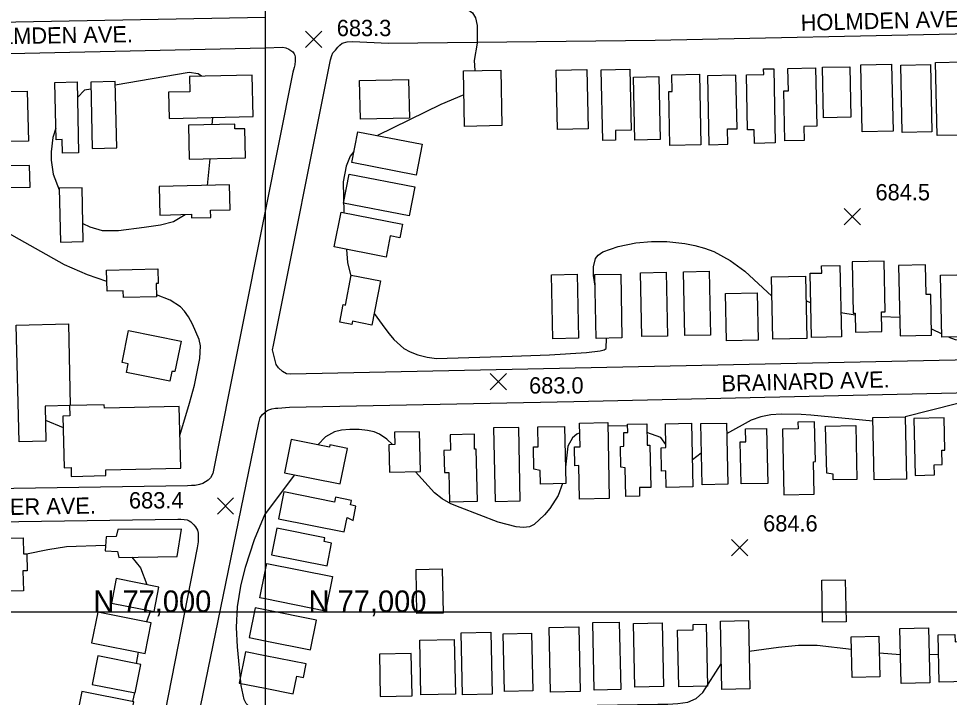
# Model space of a CAD drawing. Extents: x 79600 to 91800, y 75600 to 84400.
# Drawn here: x 84773 to 85630, y 76922 to 77547 of the extents above; entities that cross this region are included whole.
import ezdxf

# ---------------------------------------------------------------- set-up
doc = ezdxf.new("R2010")
doc.units = 0
for name, color, linetype in [('080-085$0$BLDG', 7, 'Continuous'), ('080-085$0$GRID', 7, 'Continuous'), ('080-085$0$INTER', 7, 'Continuous'), ('080-085$0$ROAD', 7, 'Continuous'), ('080-085$0$ROAD-NAME', 7, 'Continuous'), ('080-085$0$SPOTMARK', 7, 'Continuous'), ('080-085$0$SPOTS', 7, 'Continuous'), ('080-090$0$BLDG', 7, 'Continuous'), ('080-090$0$GRID', 7, 'Continuous'), ('080-090$0$INTER', 7, 'Continuous'), ('080-090$0$ROAD', 7, 'Continuous'), ('080-090$0$ROAD-NAME', 7, 'Continuous'), ('080-090$0$SPOTMARK', 7, 'Continuous'), ('080-090$0$SPOTS', 7, 'Continuous')]:
    doc.layers.add(name, color=color, linetype=linetype)

# ---------------------------------------------------------------- blocks, each defined once
blk = doc.blocks.new('080-090$0$SPOTS')
at = {"layer": '080-090$0$SPOTMARK'}
for p, q in [((-0.5, -0.5), (0.5, 0.5)), ((-0.5, 0.5), (0.5, -0.5))]:
    blk.add_line(p, q, dxfattribs=at)
blk = doc.blocks.new('080-085$0$SPOTS')
at = {"layer": '080-085$0$SPOTMARK'}
for p, q in [((-0.5, -0.5), (0.5, 0.5)), ((-0.5, 0.5), (0.5, -0.5))]:
    blk.add_line(p, q, dxfattribs=at)

msp = doc.modelspace()

# ---------------------------------------------------------------- linework, layer by layer
at = {"layer": '080-085$0$BLDG'}
for p, q in [((84995.11, 77013.13), (85000, 77037.55)), ((85000, 77012.15), (84995.11, 77013.13))]:
    msp.add_line(p, q, dxfattribs=at)
for points in [[(84930.26, 77493.2), (84930.59, 77479.12), (84911.14, 77478.67), (84911.7, 77454.68), (84988.95, 77456.49), (84988.05, 77494.56)], [(84813.48, 77422.58), (84813.21, 77435.11), (84807.64, 77434.99), (84806.48, 77487.77), (84826.85, 77488.22), (84828.29, 77422.9)], [(84863.29, 77427.52), (84861.95, 77488.53), (84839.45, 77488.03), (84840.79, 77427.02)], [(84762.77, 77433.32), (84762.43, 77448.78), (84759.41, 77448.71), (84759.04, 77465.31), (84762.1, 77465.38), (84761.8, 77479.31), (84781, 77479.73), (84782.01, 77433.74)], [(84972.17, 77444.96), (84972.07, 77449.36), (84929.45, 77448.36), (84930.19, 77417.02), (84982, 77418.24), (84981.36, 77445.18)], [(84759.1, 77410.85), (84759.54, 77390.93), (84783.56, 77391.45), (84783.12, 77411.37)], [(84810.44, 77390.38), (84811.54, 77340.78), (84832.49, 77341.24), (84831.4, 77390.85)], [(84902.29, 77391.91), (84902.9, 77365.68), (84932.19, 77366.37), (84932.26, 77363.09), (84949.99, 77363.51), (84949.83, 77370.17), (84967.68, 77370.59), (84967.14, 77393.43)], [(84901.48, 77302.72), (84899.68, 77302.68), (84899.97, 77290.35), (84869.48, 77289.63), (84869.33, 77295.88), (84854.53, 77295.53), (84854.07, 77315.04), (84901.17, 77316.15)], [(84797.41, 77189.65), (84798.17, 77157.5), (84773.37, 77156.91), (84770.84, 77264.38), (84818.82, 77265.51), (84820.59, 77190.2)], [(84872.23, 77220.75), (84873.85, 77228.74), (84868.25, 77229.88), (84874.27, 77259.44), (84922.65, 77249.59), (84916.95, 77221.57), (84914.12, 77221.54), (84912.3, 77212.59)], [(84851.97, 77187.75), (84851.89, 77190.93), (84819.82, 77190.18), (84820.04, 77180.69), (84813.74, 77180.54), (84814.86, 77133.01), (84821.27, 77133.16), (84821.46, 77125.01), (84853.31, 77125.76), (84853.18, 77131.05), (84922.26, 77132.68), (84920.93, 77189.37)], [(84918.96, 77051.22), (84923.09, 77076.5), (84864.22, 77076.02), (84862.88, 77069.67), (84853.73, 77069.25), (84852.7, 77056.39), (84864.19, 77055.8), (84865.21, 77050.38)], [(84777.59, 77053.76), (84780.65, 77053.82), (84780.97, 77038.04), (84777.01, 77037.96), (84777.38, 77019.65), (84750.66, 77019.12), (84750.28, 77038.15), (84747.28, 77038.09), (84746.93, 77055.51), (84751.95, 77055.61), (84751.71, 77067.98), (84777.3, 77068.48)], [(84862.9, 77030.95), (84858.4, 77008.29), (84897.7, 77000.49), (84902.2, 77023.16)], [(84845.85, 77000.12), (84840.23, 76971.78), (84889.57, 76961.99), (84895.19, 76990.33)], [(84845.85, 76959.78), (84840.63, 76933.46), (84880.22, 76925.61), (84885.44, 76951.93)], [(84831.21, 76927.08), (84826.26, 76902.11), (84874.03, 76892.64), (84878.98, 76917.61)]]:
    msp.add_lwpolyline(points, close=True, dxfattribs=at)
for points in [[(85000, 77002.27), (84990.79, 77004.11), (84985.27, 76976.55), (85000, 76973.6)], [(85000, 76959.92), (84981.79, 76963.57), (84976.01, 76934.72), (85000, 76929.91)]]:
    msp.add_lwpolyline(points, dxfattribs=at)
at = {"layer": '080-085$0$GRID'}
for p, q in [((85000, 80000), (85000, 76000)), ((85000, 77000), (80000, 77000))]:
    msp.add_line(p, q, dxfattribs=at)
at = {"layer": '080-085$0$INTER'}
for p, q in [((84951.11, 77448.87), (84951.71, 77455.62)), ((84946.86, 77392.95), (84949.36, 77417.47)), ((84797.71, 77176.79), (84813.99, 77169.92)), ((84894.54, 77001.12), (84890.78, 76991.21)), ((84883.08, 76963.28), (84881.3, 76952.75)), ((84879.67, 76925.72), (84877.98, 76917.81))]:
    msp.add_line(p, q, dxfattribs=at)
for points in [[(84941.47, 77493.47), (84938.26, 77495.54), (84930.1, 77496.96), (84862.02, 77485.21)], [(84839.59, 77481.65), (84833.62, 77480.69), (84827.16, 77473.99)], [(84807.41, 77445.74), (84804.47, 77436.94), (84802.9, 77423.77), (84802.85, 77416.31), (84804.84, 77403.34), (84810.48, 77388.78)], [(84832.13, 77357.8), (84838.43, 77354.67), (84849.82, 77351.33), (84864.85, 77351.46), (84888.7, 77354.47), (84903.56, 77356.69), (84915.74, 77359.58), (84926.32, 77366.23)], [(84854.32, 77304.4), (84836.58, 77310.6), (84815.31, 77319.91), (84756.95, 77352.65)], [(84921.56, 77162.67), (84930.4, 77192.44), (84934.86, 77209.03), (84939.87, 77233.73), (84940.63, 77245.29), (84939.39, 77251.13), (84933.17, 77265.31), (84929.34, 77271.97), (84925.7, 77277.24), (84921.95, 77281.27), (84912.43, 77287.2), (84899.93, 77292.07)], [(85000, 76906.97), (84994.23, 76908.18), (84988.31, 76911.04), (84985.3, 76913.19), (84982.69, 76915.89), (84980.57, 76919.64), (84977.93, 76932.52), (84974.46, 76968.25), (84973.49, 76986.04), (84974.54, 77004.81), (84977.54, 77023.93), (84981.9, 77041.52), (84990.14, 77066.84), (85000, 77090.69)], [(84780.19, 77053.81), (84799.87, 77057.77), (84817.22, 77060.54), (84853.14, 77061.78)], [(84877.17, 77050.57), (84885.31, 77040.75), (84891.12, 77025.36)]]:
    msp.add_lwpolyline(points, dxfattribs=at)
at = {"layer": '080-085$0$ROAD'}
for points in [[(85000, 77547.43), (84458.64, 77537.57), (84457.26, 77537.87), (84453.95, 77539.03), (84452.18, 77541.14), (84451.25, 77543.23), (84450.73, 77545.31), (84450.5, 77548.78), (84450.56, 77552.24), (84470.97, 77826.4), (84471.43, 77829.43), (84472.44, 77831.77), (84473.56, 77833), (84474.82, 77833.81), (84476.08, 77834.35), (84478.85, 77834.86), (84484.67, 77834.77), (84533.3, 77836.24)], [(84439.58, 77405.89), (84447.06, 77496.21), (84447.13, 77500.78), (84447.29, 77501.6), (84448.85, 77504.21), (84450.25, 77505.44), (84451.65, 77506.11), (84454.43, 77506.76), (84456.92, 77507), (84459.97, 77507.09), (84681.62, 77512.41), (85000, 77519.76)], [(85000, 77369.24), (84951.85, 77127.85), (84949.71, 77123.86), (84947.46, 77121.54), (84944.94, 77119.92), (84942.7, 77118.57), (84939.5, 77117.51), (84935.47, 77116.74), (84932.15, 77116.52), (84928.54, 77116.43), (84428.23, 77108.61), (84422.56, 77108.97), (84420.77, 77110.11), (84419.28, 77112.07), (84419.18, 77114.15), (84418.83, 77118.59), (84439.58, 77405.89)], [(85000, 76898.13), (84948.3, 76896.91), (84944.7, 76897.25), (84942.37, 76898.39), (84941.41, 76899.24), (84940.47, 76900.91), (84939.81, 76903), (84939.85, 76905.91), (84940.04, 76909.5), (84940.38, 76912.96), (84994.1, 77174.28), (84995.56, 77179.11), (84997.68, 77181.98), (85000, 77184.06)], [(84689.55, 77082.16), (84919.49, 77085.69), (84922.4, 77085.78), (84925.3, 77085.46), (84928.06, 77085.14), (84929.99, 77084.14), (84931.5, 77083.15), (84934.36, 77080.48), (84935.99, 77078.51), (84937.61, 77075.58), (84938.26, 77072.8), (84938.46, 77068.09), (84938.27, 77064.63), (84937.5, 77059.24), (84816.4, 76442.09), (84805.05, 76388.53), (84793.55, 76333.87), (84792.55, 76331.95), (84790.31, 76330.32), (84786.7, 76329.96), (84783.1, 76330.02), (84778.82, 76330.64), (84673.18, 76350.12)]]:
    msp.add_lwpolyline(points, dxfattribs=at)
at = {"layer": '080-090$0$BLDG'}
msp.add_line((85047.38, 76992.77), (85000, 77002.27), dxfattribs=at)
for points in [[(85450.55, 77431.62), (85450.29, 77444.23), (85444.24, 77444.11), (85443.2, 77494.66), (85459.18, 77494.99), (85459.08, 77500.22), (85468.33, 77500.41), (85469.75, 77432.02)], [(85496.15, 77447.34), (85496.42, 77434.22), (85478.57, 77433.85), (85477.61, 77480.02), (85481.91, 77480.11), (85481.49, 77500.6), (85506.94, 77501.13), (85508.05, 77447.58)], [(85514.28, 77455.14), (85513.31, 77501.72), (85538.37, 77502.24), (85539.34, 77455.65)], [(85549.73, 77442.42), (85548.46, 77503.93), (85576.92, 77504.52), (85578.19, 77443)], [(85586.55, 77441.6), (85585.27, 77503.69), (85612.78, 77504.26), (85614.06, 77442.17)], [(85638.15, 77446.86), (85638.3, 77439.28), (85618.74, 77438.87), (85617.35, 77506.06), (85642.87, 77506.59), (85644.06, 77448.74)], [(85183.73, 77447.31), (85182.67, 77498.41), (85216.91, 77499.12), (85217.97, 77448.01)], [(85269.27, 77444.58), (85268.15, 77499.18), (85296.25, 77499.76), (85297.38, 77445.16)], [(85322.6, 77443.37), (85322.78, 77434.51), (85310.84, 77434.27), (85309.49, 77499.47), (85335.98, 77500.02), (85337.14, 77443.67)], [(85340.56, 77434.71), (85339.36, 77492.6), (85362.52, 77493.08), (85363.71, 77435.19)], [(85372.82, 77429.75), (85371.8, 77479.31), (85374.97, 77479.38), (85374.65, 77494.89), (85399.95, 77495.41), (85401.29, 77430.34)], [(85426.2, 77430.8), (85425.9, 77444.95), (85434.6, 77445.13), (85433.58, 77494.32), (85407.35, 77493.78), (85408.65, 77430.44)], [(85087.74, 77453.91), (85087, 77489.57), (85132.17, 77490.5), (85132.91, 77454.84)], [(85144.69, 77430.8), (85139.17, 77402.46), (85079.81, 77414.01), (85085.33, 77442.35)], [(85132.72, 77364.88), (85072.29, 77376.64), (85077.46, 77403.25), (85137.89, 77391.5)], [(85124.03, 77344.82), (85115.26, 77346.53), (85111.46, 77327), (85063.67, 77336.3), (85069.9, 77368.32), (85126.46, 77357.32)], [(85567.85, 77258.48), (85567.48, 77276.51), (85571.07, 77276.59), (85570.11, 77323.16), (85540.46, 77322.55), (85541.44, 77275.43), (85543.29, 77275.47), (85543.65, 77257.98)], [(85346.95, 77253.75), (85345.75, 77312.6), (85369.42, 77313.08), (85370.61, 77254.23)], [(85386.57, 77254.66), (85385.37, 77313.52), (85409.04, 77314), (85410.23, 77255.15)], [(85512.56, 77312.27), (85512.42, 77318.97), (85529.28, 77319.31), (85530.62, 77253.55), (85502.99, 77252.99), (85501.79, 77312.05)], [(85613.75, 77255.12), (85612.98, 77292.51), (85608.69, 77292.42), (85608.13, 77319.75), (85583.38, 77319.24), (85584.72, 77254.52)], [(85080.34, 77267.93), (85079.77, 77264.98), (85068.68, 77267.14), (85071.79, 77283.15), (85073.89, 77282.74), (85079.24, 77310.24), (85106.28, 77304.98), (85098.39, 77264.42)], [(85264.8, 77251.83), (85263.6, 77310.68), (85287.27, 77311.16), (85288.46, 77252.31)], [(85304.96, 77252.04), (85303.76, 77310.89), (85327.43, 77311.37), (85328.63, 77252.52)], [(85497.71, 77309.27), (85498.88, 77251.9), (85467.47, 77251.26), (85466.3, 77308.63)], [(85622.08, 77310.32), (85652.06, 77310.94), (85653.24, 77253.74), (85623.26, 77253.12)], [(85453.22, 77294.05), (85454.1, 77250.6), (85424.85, 77250), (85423.97, 77293.46)], [(85289.45, 77104.01), (85288.78, 77134.92), (85285.19, 77134.85), (85284.81, 77152.2), (85290.09, 77152.31), (85289.63, 77174.02), (85315.46, 77174.58), (85316.96, 77104.61)], [(85505.11, 77138.42), (85506.74, 77138.8), (85505.95, 77175.29), (85490.59, 77174.96), (85490.72, 77168.85), (85476.41, 77168.54), (85477.71, 77108.17), (85505.74, 77108.78)], [(85560.75, 77121.96), (85559.52, 77179.26), (85589.48, 77179.91), (85590.71, 77122.61)], [(85616.36, 77126.35), (85616.16, 77135.75), (85623.45, 77135.9), (85623.16, 77149.24), (85626.03, 77149.3), (85625.39, 77178.89), (85597.4, 77178.28), (85598.53, 77125.96)], [(85119.23, 77165.64), (85119.46, 77154.31), (85113.9, 77154.2), (85114.43, 77128.87), (85143.04, 77129.46), (85142.29, 77166.11)], [(85210.44, 77169.7), (85211.83, 77102.07), (85234.88, 77102.54), (85233.49, 77170.17)], [(85253.47, 77117.93), (85253.19, 77130.59), (85247.52, 77131.66), (85247.08, 77152.1), (85251.47, 77152.2), (85251.07, 77170.56), (85275.73, 77171.09), (85276.87, 77118.44)], [(85344.69, 77114.73), (85344.86, 77106.68), (85332.21, 77106.41), (85331.64, 77132.77), (85327.71, 77133.42), (85327.3, 77152.69), (85330.45, 77152.76), (85330.18, 77165.48), (85333.91, 77165.56), (85333.74, 77173.15), (85351.48, 77173.53), (85351.9, 77153.72), (85354.38, 77153.78), (85355.22, 77114.95)], [(85369.3, 77114.88), (85368.97, 77130.04), (85365.02, 77129.96), (85364.56, 77151.47), (85369.09, 77151.57), (85368.62, 77173.38), (85392.74, 77173.9), (85394, 77115.41)], [(85402.31, 77117.38), (85401.1, 77173.62), (85424.78, 77174.13), (85425.99, 77117.89)], [(85438.27, 77118.05), (85437.44, 77156.85), (85442.72, 77156.96), (85442.47, 77168.68), (85461.76, 77169.09), (85462.85, 77118.58)], [(85523.08, 77121.85), (85522.97, 77127.08), (85517.11, 77127.99), (85516.18, 77171.16), (85543.83, 77171.75), (85544.89, 77122.32)], [(85075.75, 77150.83), (85059.69, 77154.05), (85059.28, 77152.02), (85023.88, 77159.11), (85017.72, 77128.38), (85069.18, 77118.06)], [(85170.31, 77163.41), (85170.61, 77149.04), (85164.66, 77148.91), (85165.07, 77128.65), (85169.21, 77128.74), (85169.76, 77101.61), (85195.42, 77102.14), (85194.43, 77150.19), (85192.94, 77150.16), (85192.66, 77163.87)], [(85075.42, 77087.11), (85080.92, 77084.4), (85083.59, 77097.76), (85078.75, 77098.73), (85079.61, 77102.99), (85064.79, 77105.96), (85063.87, 77101.39), (85017.26, 77110.73), (85012.3, 77085.98), (85072.76, 77073.86)], [(85061.25, 77063.69), (85054.32, 77065.08), (85055.01, 77068.55), (85010.87, 77077.4), (85005.95, 77052.83), (85057.02, 77042.6)], [(85139.85, 76998.7), (85138.97, 77039.44), (85162.94, 77039.96), (85163.82, 76999.22)], [(85513.36, 76990.67), (85512.53, 77029.35), (85534.15, 77029.81), (85534.99, 76991.14)], [(85288.85, 76986.5), (85290.13, 76926.85), (85262.92, 76926.26), (85261.63, 76985.91)], [(85326.17, 76990.93), (85327.51, 76928.68), (85302.96, 76928.15), (85301.62, 76990.4)], [(85365.72, 76990.05), (85366.98, 76931.69), (85340.33, 76931.12), (85339.08, 76989.48)], [(85394.15, 76983.78), (85394.05, 76988.67), (85406.13, 76988.93), (85407.36, 76931.87), (85380.83, 76931.3), (85379.71, 76983.47)], [(85419.22, 76991.88), (85445.07, 76992.44), (85446.43, 76929.42), (85420.58, 76928.86)], [(85207.89, 76981.71), (85209.12, 76924.6), (85181.64, 76924.01), (85180.41, 76981.12)], [(85245.26, 76980.57), (85246.4, 76927.67), (85220.46, 76927.11), (85219.32, 76980.01)], [(85565.24, 76977.84), (85566.04, 76940.55), (85540.53, 76940), (85539.73, 76977.29)], [(85611.02, 76985.67), (85612.12, 76935.06), (85585.56, 76934.49), (85584.47, 76985.1)], [(85635.27, 76979.43), (85635.41, 76972.83), (85646.88, 76973.07), (85647.68, 76936.09), (85620.62, 76935.51), (85619.68, 76979.1)], [(85174.08, 76974.83), (85175.17, 76924.47), (85143.48, 76923.78), (85142.39, 76974.15)], [(85105.2, 76961.47), (85106.04, 76922.43), (85135.43, 76923.06), (85134.59, 76962.11)]]:
    msp.add_lwpolyline(points, close=True, dxfattribs=at)
for points in [[(85000, 77037.55), (85001.48, 77044.94), (85061.99, 77032.81), (85055.62, 77001), (85000, 77012.15)], [(85000, 76973.6), (85041.86, 76965.21), (85047.38, 76992.77)], [(85029.12, 76941.17), (85035.2, 76939.95), (85037.69, 76952.37), (85000, 76959.92)], [(85000, 76929.91), (85025.83, 76924.73), (85029.12, 76941.17)]]:
    msp.add_lwpolyline(points, dxfattribs=at)
at = {"layer": '080-090$0$GRID'}
for p, q in [((85000, 80000), (85000, 76000)), ((90000, 77000), (85000, 77000))]:
    msp.add_line(p, q, dxfattribs=at)
at = {"layer": '080-090$0$INTER'}
for p, q in [((85498.17, 77286.55), (85502.34, 77285.04)), ((85530.16, 77276.02), (85543.32, 77273.85)), ((85567.56, 77272.36), (85584.36, 77271.79)), ((85613.63, 77260.8), (85623.19, 77256.29)), ((85333.79, 77171.16), (85315.52, 77171.6)), ((85401.68, 77146.37), (85393.46, 77140.39)), ((85027, 77126.52), (85000, 77090.69)), ((85565.56, 76962.67), (85584.98, 76961.19)), ((85611.55, 76961.23), (85620.07, 76960.98))]:
    msp.add_line(p, q, dxfattribs=at)
for points in [[(85129.11, 77581.36), (85132.3, 77578.48), (85148.94, 77570.01), (85180.99, 77557.48), (85186.73, 77555.02), (85190.98, 77551.92), (85193.8, 77547.16), (85195.24, 77540.14), (85195.15, 77523.91), (85192.5, 77507.87), (85192.96, 77498.62)], [(85183.13, 77476.3), (85161.69, 77467.48), (85103.37, 77438.84)], [(85081.8, 77424.24), (85078.43, 77419.99), (85074.78, 77410.6), (85071.87, 77396.25), (85072.35, 77367.85)], [(85303.98, 77300.17), (85302.54, 77309.95), (85302.35, 77313.93), (85302.47, 77318.08), (85304.3, 77325.59), (85306.74, 77328.74), (85310.98, 77331.65), (85325.13, 77336.85), (85341.24, 77340.07), (85355.81, 77341.21), (85369.91, 77341.23), (85386.39, 77339.51), (85395.56, 77337.74), (85404.63, 77335.24), (85413.13, 77331.99), (85428.33, 77323.73), (85441.63, 77313.92), (85466.66, 77290.91)], [(85075.06, 77334.09), (85075.87, 77321.83), (85079.07, 77309.36)], [(85100.48, 77275.16), (85110.12, 77261.6), (85114.29, 77256.27), (85118.64, 77251.06), (85127.62, 77242.79), (85133.42, 77239.61), (85140.75, 77236.94), (85149.14, 77234.91), (85157.86, 77233.67), (85227.48, 77235.81), (85261.74, 77237.06), (85296, 77239.11), (85308.46, 77240.57), (85312.08, 77241.57), (85314.13, 77242.88), (85314.42, 77252.23)], [(85629.64, 77253.25), (85635.5, 77251.05), (85647.47, 77249.28), (85656.1, 77248.92), (85674.71, 77250.68), (85721.02, 77258.09)], [(85864.73, 77170.53), (85846.18, 77179.19), (85829.78, 77185.6), (85811.87, 77190.45), (85792.8, 77193.27), (85773.98, 77194.53), (85709.28, 77192.9), (85673.5, 77194.02), (85654.95, 77193.82), (85636.57, 77191.76), (85589.48, 77179.88)], [(85559.6, 77175.77), (85502.64, 77181.4), (85493.62, 77182.12), (85475.1, 77182.42), (85465.76, 77181.61), (85456.55, 77179.77), (85447.7, 77176.76), (85424.99, 77164.29)], [(85117.37, 77154.27), (85112.12, 77159.41), (85105.3, 77164), (85100.53, 77165.91), (85094.33, 77167.34), (85086.55, 77168.15), (85078.13, 77168.24), (85070.28, 77167.5), (85063.96, 77165.93), (85055.45, 77161.36), (85048.58, 77154.16)], [(85289.82, 77165.07), (85287.19, 77163.87), (85283.1, 77160.41), (85278.71, 77152.81), (85276.54, 77133.49)], [(85369.02, 77154.37), (85364.37, 77160.81), (85351.65, 77165.59)], [(85273.87, 77118.37), (85269.82, 77107.48), (85262.3, 77095.61), (85257.27, 77089.64), (85247.85, 77080.8), (85243.37, 77078.58), (85238.01, 77077.85), (85231.17, 77078.52), (85214.59, 77082.99), (85179.57, 77096.31), (85171.1, 77099.89), (85163.17, 77104.3), (85156.05, 77109.81), (85138.43, 77129.37)], [(85445.68, 76964.07), (85472.77, 76967.75), (85491.15, 76969.56), (85508.32, 76969.79), (85539.97, 76966.08)], [(85000, 76906.97), (85032.42, 76903.89), (85169.09, 76908.6), (85221.05, 76912.48), (85248.13, 76914.13), (85305.79, 76914.35), (85361.77, 76915.23), (85370.88, 76915.43), (85380.2, 76915.83), (85389.17, 76917.2), (85397.02, 76920.46), (85403.21, 76926.12), (85420.07, 76952.56)]]:
    msp.add_lwpolyline(points, dxfattribs=at)
at = {"layer": '080-090$0$ROAD'}
for p, q in [((85359.15, 77526.65), (85915.2, 77538.18)), ((85113.31, 77523.92), (85359.15, 77526.65)), ((85000, 77519.76), (85016.45, 77520.14)), ((85016.45, 77520.14), (85019.21, 77519.68)), ((85019.21, 77519.68), (85021.69, 77518.4)), ((85021.69, 77518.4), (85025.39, 77515.85)), ((85062.49, 77515), (85064.88, 77517.32)), ((85064.88, 77517.32), (85066.86, 77520.2)), ((85066.86, 77520.2), (85068.83, 77521.97)), ((85068.83, 77521.97), (85071.07, 77523.87)), ((85071.07, 77523.87), (85075.52, 77525.05)), ((85075.52, 77525.05), (85080.65, 77525.39)), ((85080.65, 77525.39), (85113.31, 77523.92)), ((85025.39, 77515.85), (85026.61, 77514.03)), ((85026.61, 77514.03), (85027.28, 77512.77)), ((85027.28, 77512.77), (85027.53, 77510.97)), ((85027.53, 77510.97), (85027.62, 77507.78)), ((85060.31, 77508.53), (85061.34, 77512.67)), ((85061.34, 77512.67), (85062.49, 77515)), ((85007.67, 77245.94), (85060.31, 77508.53)), ((85026.83, 77501.43), (85025.51, 77497.15)), ((85027.28, 77504.05), (85026.83, 77501.43)), ((85027.62, 77507.78), (85027.28, 77504.05)), ((85025.51, 77497.15), (85000, 77369.24)), ((85006.77, 77241.66), (85007.67, 77245.94)), ((85010.17, 77228.18), (85006.77, 77241.66)), ((85931.36, 77238.4), (85023.46, 77219.11)), ((85012.33, 77225.1), (85010.17, 77228.18)), ((85016.02, 77221.58), (85012.33, 77225.1)), ((85019.59, 77219.59), (85016.02, 77221.58)), ((85023.46, 77219.11), (85019.59, 77219.59)), ((85284.39, 77194.05), (85928.97, 77208.8)), ((85022.58, 77188.66), (85284.39, 77194.05)), ((85000, 77184.06), (85001.48, 77185.38)), ((85001.48, 77185.38), (85003.43, 77186.32)), ((85003.43, 77186.32), (85006.21, 77187.25)), ((85006.21, 77187.25), (85009.54, 77187.75)), ((85009.54, 77187.75), (85011.63, 77188)), ((85011.63, 77188), (85022.58, 77188.66))]:
    msp.add_line(p, q, dxfattribs=at)

# ---------------------------------------------------------------- block references
at = {"layer": '080-085$0$SPOTMARK', "xscale": 15, "yscale": 15}
msp.add_blockref('080-085$0$SPOTS', (84963.52, 77097.89), dxfattribs=at)
at = {"layer": '080-090$0$SPOTMARK', "xscale": 15, "yscale": 15}
for p in [(85044.63, 77527.54), (85540.71, 77364.2), (85214.76, 77212.33), (85436.91, 77059.28)]:
    msp.add_blockref('080-090$0$SPOTS', p, dxfattribs=at)

# ---------------------------------------------------------------- texts
at = {"layer": '080-085$0$GRID'}
msp.add_text('N 77,000', height=20, dxfattribs=at).set_placement((85040, 77000))
at = {"layer": '080-085$0$ROAD-NAME'}
for s, rotation, p in [('HOLMDEN AVE.', 0.89205, (84726.87, 77522.43)), ('MEYER AVE.', 0.96665, (84721.68, 77088.75))]:
    msp.add_text(s, height=15, rotation=rotation, dxfattribs=at).set_placement(p)
at = {"layer": '080-085$0$SPOTS'}
msp.add_text('683.4', height=15, dxfattribs=at).set_placement((84874.63, 77095.54))
at = {"layer": '080-090$0$GRID'}
msp.add_text('N 77,000', height=20, dxfattribs=at).set_placement((84841.9, 77000))
at = {"layer": '080-090$0$ROAD-NAME'}
for s, p in [('HOLMDEN AVE.', (85493.36, 77535.21)), ('BRAINARD AVE.', (85420.39, 77203.09))]:
    msp.add_text(s, height=15, rotation=1.44972, dxfattribs=at).set_placement(p)
at = {"layer": '080-090$0$SPOTS'}
for s, p in [('683.3', (85065.98, 77530.39)), ('684.5', (85562.06, 77379.2)), ('683.0', (85243.06, 77201.3)), ('684.6', (85458.6, 77074.28))]:
    msp.add_text(s, height=15, dxfattribs=at).set_placement(p)

doc.saveas('drawing.dxf')
